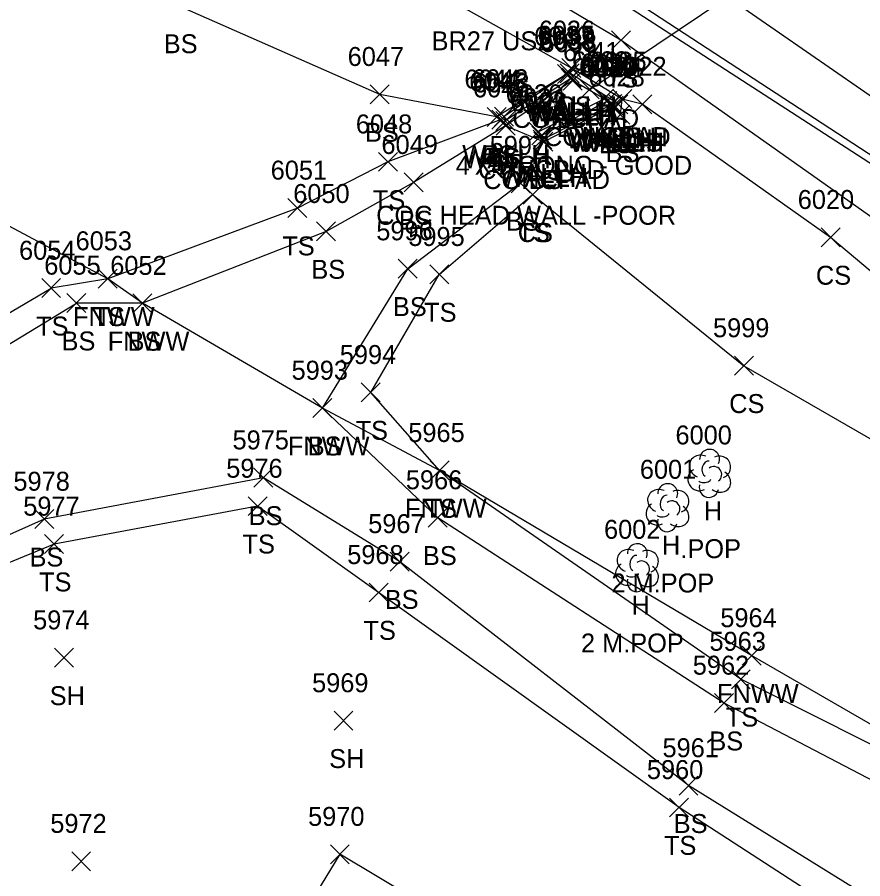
# Model space of a CAD drawing. Extents: x 1505656 to 1508446, y 700805 to 703031.
# Drawn here: x 1507939.5 to 1508028.7, y 700971.4 to 701062.3 of the extents above; entities that cross this region are included whole.
import ezdxf

# ---------------------------------------------------------------- set-up
doc = ezdxf.new("R2010")
doc.units = 0
for name, color, linetype in [('D_A', 7, 'Continuous'), ('D_C', 7, 'Continuous'), ('D_I', 7, 'Continuous'), ('D_TIC', 7, 'Continuous'), ('DDEFAULT', 7, 'Continuous'), ('DHW', 7, 'Continuous'), ('L_A', 7, 'Continuous'), ('L_C', 7, 'Continuous'), ('L_I', 7, 'Continuous'), ('L_TIC', 7, 'Continuous'), ('LELB', 7, 'Continuous'), ('LFNC', 7, 'Continuous'), ('LS', 7, 'Continuous'), ('LTD', 7, 'Continuous'), ('PET', 7, 'Continuous'), ('PSP', 7, 'Continuous'), ('RGR', 7, 'Continuous'), ('S_C', 7, 'Continuous')]:
    doc.layers.add(name, color=color, linetype=linetype)

msp = doc.modelspace()

# ---------------------------------------------------------------- linework, layer by layer
at = {"layer": 'D_TIC'}
for points in [[(1507996.977, 701055.964), (1507998.977, 701057.964)], [(1507998.977, 701055.964), (1507996.977, 701057.964)], [(1507996.509, 701055.32), (1507998.509, 701057.32)], [(1507998.509, 701055.32), (1507996.509, 701057.32)], [(1507996.798, 701055.417), (1507998.798, 701057.417)], [(1507998.798, 701055.417), (1507996.798, 701057.417)], [(1507996.798, 701055.417), (1507998.798, 701057.417)], [(1507998.798, 701055.417), (1507996.798, 701057.417)], [(1507996.903, 701054.871), (1507998.903, 701056.871)], [(1507998.903, 701054.871), (1507996.903, 701056.871)], [(1507996.903, 701054.871), (1507998.903, 701056.871)], [(1507998.903, 701054.871), (1507996.903, 701056.871)], [(1507996.994, 701054.931), (1507998.994, 701056.931)], [(1507998.994, 701054.931), (1507996.994, 701056.931)], [(1507998.909, 701053.699), (1508000.909, 701055.699)], [(1508000.909, 701053.699), (1507998.909, 701055.699)], [(1508000.76, 701052.482), (1508002.76, 701054.482)], [(1508002.76, 701052.482), (1508000.76, 701054.482)], [(1508000.76, 701052.482), (1508002.76, 701054.482)], [(1508002.76, 701052.482), (1508000.76, 701054.482)], [(1508002.35, 701052.683), (1508004.35, 701054.683)], [(1508004.35, 701052.683), (1508002.35, 701054.683)], [(1508001.164, 701052.082), (1508003.164, 701054.082)], [(1508003.164, 701052.082), (1508001.164, 701054.082)], [(1508001.307, 701052.182), (1508003.307, 701054.182)], [(1508003.307, 701052.182), (1508001.307, 701054.182)], [(1508001.936, 701052.135), (1508003.936, 701054.135)], [(1508003.936, 701052.135), (1508001.936, 701054.135)], [(1508001.936, 701052.135), (1508003.936, 701054.135)], [(1508003.936, 701052.135), (1508001.936, 701054.135)], [(1507989.869, 701050.829), (1507991.869, 701052.829)], [(1507991.869, 701050.829), (1507989.869, 701052.829)], [(1507989.996, 701050.384), (1507991.996, 701052.384)], [(1507991.996, 701050.384), (1507989.996, 701052.384)], [(1507989.996, 701050.384), (1507991.996, 701052.384)], [(1507991.996, 701050.384), (1507989.996, 701052.384)], [(1507993.794, 701048.843), (1507995.794, 701050.843)], [(1507995.794, 701048.843), (1507993.794, 701050.843)], [(1507993.93, 701048.421), (1507995.93, 701050.421)], [(1507995.93, 701048.421), (1507993.93, 701050.421)], [(1507993.93, 701048.421), (1507995.93, 701050.421)], [(1507995.93, 701048.421), (1507993.93, 701050.421)]]:
    msp.add_lwpolyline(points, dxfattribs=at)
at = {"layer": 'DDEFAULT'}
msp.add_lwpolyline([(1507999.909, 701054.699), (1508051.552, 701089.432)], dxfattribs=at)
at = {"layer": 'DHW'}
for points in [[(1507997.903, 701055.871), (1507997.994, 701055.931), (1507997.509, 701056.32), (1507990.869, 701051.829), (1507990.996, 701051.384)], [(1508002.936, 701053.135), (1508003.35, 701053.683), (1507997.977, 701056.964), (1507997.798, 701056.417)], [(1508002.936, 701053.135), (1507997.798, 701056.417)], [(1507997.903, 701055.871), (1507990.996, 701051.384)], [(1507994.93, 701049.421), (1507994.794, 701049.843), (1508001.76, 701053.482)], [(1507994.93, 701049.421), (1508002.164, 701053.082), (1508002.307, 701053.182), (1508001.76, 701053.482)]]:
    msp.add_lwpolyline(points, dxfattribs=at)
at = {"layer": 'L_TIC'}
for points in [[(1508002.204, 701058.901), (1508004.204, 701060.901)], [(1508004.204, 701058.901), (1508002.204, 701060.901)], [(1507996.977, 701055.964), (1507998.977, 701057.964)], [(1507998.977, 701055.964), (1507996.977, 701057.964)], [(1507996.509, 701055.32), (1507998.509, 701057.32)], [(1507998.509, 701055.32), (1507996.509, 701057.32)], [(1507997.109, 701054.643), (1507999.109, 701056.643)], [(1507999.109, 701054.643), (1507997.109, 701056.643)], [(1507976.758, 701053.181), (1507978.758, 701055.181)], [(1507978.758, 701053.181), (1507976.758, 701055.181)], [(1508000.438, 701052.724), (1508002.438, 701054.724)], [(1508002.438, 701052.724), (1508000.438, 701054.724)], [(1508002.35, 701052.683), (1508004.35, 701054.683)], [(1508004.35, 701052.683), (1508002.35, 701054.683)], [(1508002.35, 701052.683), (1508004.35, 701054.683)], [(1508004.35, 701052.683), (1508002.35, 701054.683)], [(1508001.45, 701051.976), (1508003.45, 701053.976)], [(1508003.45, 701051.976), (1508001.45, 701053.976)], [(1508004.461, 701052.143), (1508006.461, 701054.143)], [(1508006.461, 701052.143), (1508004.461, 701054.143)], [(1507989.08, 701050.8), (1507991.08, 701052.8)], [(1507991.08, 701050.8), (1507989.08, 701052.8)], [(1507989.08, 701050.8), (1507991.08, 701052.8)], [(1507991.08, 701050.8), (1507989.08, 701052.8)], [(1507989.583, 701050.523), (1507991.583, 701052.523)], [(1507991.583, 701050.523), (1507989.583, 701052.523)], [(1507989.583, 701050.523), (1507991.583, 701052.523)], [(1507991.583, 701050.523), (1507989.583, 701052.523)], [(1508002.154, 701051.031), (1508004.154, 701053.031)], [(1508004.154, 701051.031), (1508002.154, 701053.031)], [(1507990.036, 701049.866), (1507992.036, 701051.866)], [(1507992.036, 701049.866), (1507990.036, 701051.866)], [(1507990.036, 701049.866), (1507992.036, 701051.866)], [(1507992.036, 701049.866), (1507990.036, 701051.866)], [(1507990.036, 701049.866), (1507992.036, 701051.866)], [(1507992.036, 701049.866), (1507990.036, 701051.866)], [(1507993.488, 701049.239), (1507995.488, 701051.239)], [(1507995.488, 701049.239), (1507993.488, 701051.239)], [(1507994.027, 701048.188), (1507996.027, 701050.188)], [(1507996.027, 701048.188), (1507994.027, 701050.188)], [(1507994.027, 701048.188), (1507996.027, 701050.188)], [(1507996.027, 701048.188), (1507994.027, 701050.188)], [(1507994.027, 701048.188), (1507996.027, 701050.188)], [(1507996.027, 701048.188), (1507994.027, 701050.188)], [(1507977.619, 701046.063), (1507979.619, 701048.063)], [(1507979.619, 701046.063), (1507977.619, 701048.063)], [(1507980.33, 701043.89), (1507982.33, 701045.89)], [(1507982.33, 701043.89), (1507980.33, 701045.89)], [(1507991.62, 701043.796), (1507993.62, 701045.796)], [(1507993.62, 701043.796), (1507991.62, 701045.796)], [(1507992.879, 701042.596), (1507994.879, 701044.596)], [(1507994.879, 701042.596), (1507992.879, 701044.596)], [(1507992.879, 701042.596), (1507994.879, 701044.596)], [(1507994.879, 701042.596), (1507992.879, 701044.596)], [(1507968.067, 701041.186), (1507970.067, 701043.186)], [(1507970.067, 701041.186), (1507968.067, 701043.186)], [(1507971.1, 701038.717), (1507973.1, 701040.717)], [(1507973.1, 701038.717), (1507971.1, 701040.717)], [(1508024.335, 701038.088), (1508026.335, 701040.088)], [(1508026.335, 701038.088), (1508024.335, 701040.088)], [(1507979.706, 701034.78), (1507981.706, 701036.78)], [(1507981.706, 701034.78), (1507979.706, 701036.78)], [(1507983.032, 701034.181), (1507985.032, 701036.181)], [(1507985.032, 701034.181), (1507983.032, 701036.181)], [(1507948.048, 701033.725), (1507950.048, 701035.725)], [(1507950.048, 701033.725), (1507948.048, 701035.725)], [(1507948.048, 701033.725), (1507950.048, 701035.725)], [(1507950.048, 701033.725), (1507948.048, 701035.725)], [(1507942.084, 701032.73), (1507944.084, 701034.73)], [(1507944.084, 701032.73), (1507942.084, 701034.73)], [(1507942.084, 701032.73), (1507944.084, 701034.73)], [(1507944.084, 701032.73), (1507942.084, 701034.73)], [(1507944.743, 701031.155), (1507946.743, 701033.155)], [(1507946.743, 701031.155), (1507944.743, 701033.155)], [(1507944.743, 701031.155), (1507946.743, 701033.155)], [(1507946.743, 701031.155), (1507944.743, 701033.155)], [(1507951.708, 701031.13), (1507953.708, 701033.13)], [(1507953.708, 701031.13), (1507951.708, 701033.13)], [(1507951.708, 701031.13), (1507953.708, 701033.13)], [(1507953.708, 701031.13), (1507951.708, 701033.13)], [(1508015.188, 701024.546), (1508017.188, 701026.546)], [(1508017.188, 701024.546), (1508015.188, 701026.546)], [(1507975.8, 701021.721), (1507977.8, 701023.721)], [(1507977.8, 701021.721), (1507975.8, 701023.721)], [(1507970.712, 701020.067), (1507972.712, 701022.067)], [(1507972.712, 701020.067), (1507970.712, 701022.067)], [(1507970.712, 701020.067), (1507972.712, 701022.067)], [(1507972.712, 701020.067), (1507970.712, 701022.067)], [(1507983.076, 701013.491), (1507985.076, 701015.491)], [(1507985.076, 701013.491), (1507983.076, 701015.491)], [(1507983.076, 701013.491), (1507985.076, 701015.491)], [(1507985.076, 701013.491), (1507983.076, 701015.491)], [(1507964.483, 701012.711), (1507966.483, 701014.711)], [(1507966.483, 701012.711), (1507964.483, 701014.711)], [(1507963.873, 701009.719), (1507965.873, 701011.719)], [(1507965.873, 701009.719), (1507963.873, 701011.719)], [(1507941.363, 701008.347), (1507943.363, 701010.347)], [(1507943.363, 701008.347), (1507941.363, 701010.347)], [(1507982.872, 701008.501), (1507984.872, 701010.501)], [(1507984.872, 701008.501), (1507982.872, 701010.501)], [(1507942.397, 701005.717), (1507944.397, 701007.717)], [(1507944.397, 701005.717), (1507942.397, 701007.717)], [(1507978.845, 701003.873), (1507980.845, 701005.873)], [(1507980.845, 701003.873), (1507978.845, 701005.873)], [(1507976.632, 701000.606), (1507978.632, 701002.606)], [(1507978.632, 701000.606), (1507976.632, 701002.606)], [(1507943.444, 700993.715), (1507945.444, 700995.715)], [(1507945.444, 700993.715), (1507943.444, 700995.715)], [(1508015.997, 700993.941), (1508017.997, 700995.941)], [(1508017.997, 700993.941), (1508015.997, 700995.941)], [(1508014.856, 700991.453), (1508016.856, 700993.453)], [(1508016.856, 700991.453), (1508014.856, 700993.453)], [(1508013.094, 700988.933), (1508015.094, 700990.933)], [(1508015.094, 700988.933), (1508013.094, 700990.933)], [(1507972.933, 700987.076), (1507974.933, 700989.076)], [(1507974.933, 700987.076), (1507972.933, 700989.076)], [(1508009.333, 700980.218), (1508011.333, 700982.218)], [(1508011.333, 700980.218), (1508009.333, 700982.218)], [(1508008.338, 700977.912), (1508010.338, 700979.912)], [(1508010.338, 700977.912), (1508008.338, 700979.912)], [(1507972.544, 700972.971), (1507974.544, 700974.971)], [(1507974.544, 700972.971), (1507972.544, 700974.971)], [(1507945.252, 700972.23), (1507947.252, 700974.23)], [(1507947.252, 700972.23), (1507945.252, 700974.23)]]:
    msp.add_lwpolyline(points, dxfattribs=at)
at = {"layer": 'LELB'}
for points in [[(1508100.786, 700972.778), (1508095.615, 700996.104), (1508082.615, 701007.85), (1508060.629, 701020.935), (1508032.419, 701039.246), (1508003.204, 701059.901), (1507970.466, 701079.342), (1507941.905, 701093.375), (1507927.935, 701102.002), (1507915.923, 701111.361), (1507875.584, 701137.028), (1507829.012, 701163.039), (1507794.599, 701182.765), (1507754.649, 701206.202), (1507704.843, 701226.698), (1507657.304, 701230.321)], [(1507997.977, 701056.964), (1507968.039, 701073.749), (1507937.436, 701088.765), (1507914.791, 701103.091), (1507871.258, 701130.962), (1507824.49, 701156.011), (1507790.675, 701175.219), (1507748.397, 701197.077), (1507700.254, 701213.88), (1507652.743, 701217.668)], [(1507990.08, 701051.8), (1507977.758, 701054.181), (1507956.528, 701063.526), (1507929.844, 701079.42), (1507907.294, 701095.952), (1507865.381, 701122.659), (1507817.876, 701146.144), (1507784.955, 701165.388), (1507741.705, 701184.625), (1507693.866, 701200.188), (1507649.464, 701209.484)], [(1507997.509, 701056.32), (1507990.08, 701051.8), (1507990.583, 701051.523), (1507991.036, 701050.866), (1507981.33, 701044.89), (1507972.1, 701039.717), (1507952.708, 701032.13), (1507945.743, 701032.155)], [(1508060.205, 700947.458), (1508062.103, 700950.021), (1508059.765, 700962.406), (1508054.641, 700968.733), (1508014.094, 700989.933), (1507983.872, 701009.501), (1507971.712, 701021.067), (1507980.706, 701035.78), (1507992.62, 701044.796), (1507995.027, 701049.188), (1508002.45, 701052.976), (1508003.154, 701052.031), (1508003.35, 701053.683)], [(1508072.722, 700947.741), (1508086.671, 700968.579), (1508084.844, 700991.942), (1508077.014, 701000.143), (1508057.665, 701011.868), (1508025.335, 701039.088), (1508005.461, 701053.143), (1508003.35, 701053.683)], [(1507990.583, 701051.523), (1507978.619, 701047.063), (1507969.067, 701042.186), (1507949.048, 701034.725), (1507943.084, 701033.73)], [(1508069.927, 700944.432), (1508067.728, 700950.528), (1508062.487, 700963.541), (1508057.062, 700971.804), (1508015.856, 700992.453), (1507984.076, 701014.491), (1507976.8, 701022.721), (1507984.032, 701035.181), (1507993.879, 701043.596)], [(1507993.879, 701043.596), (1508016.188, 701025.546), (1508053.883, 701003.774)], [(1507897.475, 700998.742), (1507898.952, 701008.312), (1507911.478, 701013.654), (1507932.664, 701027.614), (1507943.084, 701033.73)], [(1508060.205, 700947.458), (1508045.69, 700959.306), (1508010.333, 700981.218), (1507979.845, 701004.873), (1507965.483, 701013.711), (1507942.363, 701009.347), (1507925.135, 701001.679), (1507904.716, 700992.574), (1507901.555, 701002.627), (1507912.731, 701012.277), (1507934.044, 701025.028), (1507945.743, 701032.155)], [(1508063.952, 700939.403), (1508060.503, 700943.02), (1508043.474, 700956.797), (1508009.338, 700978.912), (1507977.632, 701001.606), (1507964.873, 701010.719), (1507943.397, 701006.717), (1507926.084, 700999.603), (1507905.358, 700989.362)]]:
    msp.add_lwpolyline(points, dxfattribs=at)
at = {"layer": 'LFNC'}
for points in [[(1508077.014, 701000.143), (1508072.36, 700993.796), (1508057.062, 700971.804), (1508016.997, 700994.941), (1507984.076, 701014.491), (1507971.712, 701021.067), (1507952.708, 701032.13), (1507949.048, 701034.725), (1507915.562, 701052.593), (1507888.02, 701068.043), (1507842.117, 701093.909), (1507801.906, 701116.824), (1507765.689, 701137.791), (1507721.579, 701162.071), (1507708.464, 701169.264)], [(1507996.464, 700948.736), (1508001.119, 700957.477), (1507973.544, 700973.971), (1507967.253, 700963.643)]]:
    msp.add_lwpolyline(points, dxfattribs=at)
at = {"layer": 'LS'}
for points in [[(1507995.027, 701049.188), (1507994.488, 701050.239), (1508001.438, 701053.724), (1507998.109, 701055.643), (1507991.036, 701050.866)], [(1507995.027, 701049.188), (1507991.036, 701050.866)]]:
    msp.add_lwpolyline(points, dxfattribs=at)
at = {"layer": 'LTD'}
for p, q in [((1508012.512, 701014.233), (1508012.512, 701014.233)), ((1508012.512, 701014.233), (1508012.512, 701014.233)), ((1508008.1, 701010.609), (1508008.1, 701010.609)), ((1508008.1, 701010.609), (1508008.1, 701010.609)), ((1508004.887, 701004.271), (1508004.887, 701004.271)), ((1508004.887, 701004.271), (1508004.887, 701004.271))]:
    msp.add_line(p, q, dxfattribs=at)
for centre in [(1508012.559, 701015.667), (1508008.147, 701012.043), (1508004.934, 701005.705)]:
    msp.add_arc(centre, 1.047, 335.52715, 180.95627, dxfattribs=at)
for centre, major_axis, ratio, start_param, end_param in [((1508011.72, 701014.899), (1.21, -0.512), 0.895232, 1.570796, 4.712389), ((1508013.554, 701014.816), (-1.141, -0.483), 0.949671, 1.570796, 4.712389), ((1508012.304, 701014.691), (-0.208, -0.792), 0.645439, 3.141593, 6.283185), ((1508011.429, 701013.524), (0.584, -1.042), 0.959034, 3.141593, 6.283185), ((1508013.012, 701014.066), (-0.5, 0.667), 0.989748, 3.141593, 6.283185), ((1508013.512, 701013.4), (-1.09, 0.792), 0.841452, 1.570796, 4.712389), ((1508012.054, 701013.483), (-0.625, -0.083), 0.423636, 0, 3.141593), ((1508007.308, 701011.276), (1.21, -0.512), 0.895232, 1.570796, 4.712389), ((1508009.141, 701011.193), (-1.141, -0.483), 0.949671, 1.570796, 4.712389), ((1508012.512, 701012.733), (0.265, 1.061), 0.942809, 1.570796, 4.712389), ((1508007.891, 701011.068), (-0.208, -0.792), 0.645439, 3.141593, 6.283185), ((1508007.017, 701009.901), (0.584, -1.042), 0.959034, 3.141593, 6.283185), ((1508008.6, 701010.443), (-0.5, 0.667), 0.989748, 3.141593, 6.283185), ((1508009.1, 701009.776), (-1.09, 0.792), 0.841452, 1.570796, 4.712389), ((1508007.642, 701009.859), (-0.625, -0.083), 0.423636, 0, 3.141593), ((1508008.1, 701009.109), (0.265, 1.061), 0.942809, 1.570796, 4.712389), ((1508004.095, 701004.938), (1.21, -0.512), 0.895232, 1.570796, 4.712389), ((1508005.929, 701004.855), (-1.141, -0.483), 0.949671, 1.570796, 4.712389), ((1508004.679, 701004.729), (-0.208, -0.792), 0.645439, 3.141593, 6.283185), ((1508003.804, 701003.563), (0.584, -1.042), 0.959034, 3.141593, 6.283185), ((1508005.387, 701004.105), (-0.5, 0.667), 0.989748, 3.141593, 6.283185), ((1508005.887, 701003.438), (-1.09, 0.792), 0.841452, 1.570796, 4.712389), ((1508004.429, 701003.521), (-0.625, -0.083), 0.423636, 0, 3.141593), ((1508004.888, 701002.771), (0.265, 1.061), 0.942809, 1.570796, 4.712389)]:
    msp.add_ellipse(centre, major_axis=major_axis, ratio=ratio, start_param=start_param, end_param=end_param, dxfattribs=at)
at = {"layer": 'PET'}
msp.add_lwpolyline([(1508325.469, 700853.929), (1508286.341, 700880.084), (1508228.39, 700919.425), (1508193.529, 700942.688), (1508162.03, 700964.202), (1508126.361, 700988.762), (1508069.255, 701027.686), (1508039.882, 701046.838), (1507982.914, 701086.278), (1507949.883, 701109.29), (1507927.437, 701124.576), (1507885.021, 701153.862), (1507843.799, 701182.008), (1507811.491, 701204.798), (1507770.513, 701232.431), (1507732.443, 701258.918), (1507681.2, 701293.35)], dxfattribs=at)
at = {"layer": 'PSP'}
msp.add_lwpolyline([(1508322.106, 700849.227), (1508283.293, 700875.615), (1508225.231, 700915.4), (1508190.181, 700938.927), (1508158.852, 700960.019), (1508133.584, 700977.427), (1508108.679, 700994.35), (1508066.548, 701022.65), (1508035.749, 701043.706), (1507979.024, 701080.757), (1507948.088, 701102.185), (1507924.338, 701119.432), (1507882.156, 701148.697), (1507840.095, 701177.09), (1507807.521, 701199.386), (1507768.584, 701225.936), (1507728.955, 701254.657), (1507678.676, 701288.489)], dxfattribs=at)
at = {"layer": 'RGR'}
msp.add_lwpolyline([(1508109.446, 700987.322), (1508102.113, 700996.595), (1508091.322, 701005.015), (1508065.942, 701022.1), (1508035.148, 701043.253), (1507978.327, 701080.035), (1507945.269, 701098.733), (1507932.571, 701103.98)], dxfattribs=at)

# ---------------------------------------------------------------- texts
at = {"layer": 'D_A'}
for s, p in [('WALLH', (1507993.389, 701051.417)), ('WALLH', (1507993.389, 701051.417)), ('WALLH', (1507993.567, 701051.964)), ('WALLH', (1507993.1, 701051.32)), ('WALLH', (1507993.494, 701050.871)), ('WALLH', (1507993.494, 701050.871)), ('WALLH', (1507993.585, 701050.931)), ('BOXC', (1507996.405, 701049.699)), ('WALLH', (1507997.351, 701048.482)), ('WALLH', (1507997.351, 701048.482)), ('WALLH', (1507997.754, 701048.082)), ('WALLH', (1507997.898, 701048.182)), ('WALLH', (1507998.526, 701048.135)), ('WALLH', (1507998.526, 701048.135)), ('WALLH', (1507998.94, 701048.683)), ('WALLH', (1507986.459, 701046.829)), ('WALLH', (1507986.586, 701046.384)), ('WALLH', (1507986.586, 701046.384)), ('WALLH', (1507990.384, 701044.843)), ('WALLH', (1507990.52, 701044.421)), ('WALLH', (1507990.52, 701044.421))]:
    msp.add_text(s, height=2, dxfattribs=at).set_placement(p)
at = {"layer": 'D_C'}
for s, p in [("4'X4' CONC - GOOD", (1507985.775, 701045.699)), ('COC HEAD WALL -POOR', (1507977.379, 701040.421)), ('COC HEAD WALL -POOR', (1507977.379, 701040.421))]:
    msp.add_text(s, height=2, dxfattribs=at).set_placement(p)
at = {"layer": 'D_I'}
for s, p in [('6036', (1507994.536, 701059.964)), ('6040', (1507994.037, 701059.32)), ('6037', (1507994.412, 701059.417)), ('6037', (1507994.412, 701059.417)), ('6038', (1507994.518, 701058.871)), ('6038', (1507994.518, 701058.871)), ('6039', (1507994.6, 701058.931)), ('6041', (1507997.09, 701057.699)), ('6029', (1507998.77, 701056.082)), ('6030', (1507998.835, 701056.182)), ('6031', (1507998.941, 701056.482)), ('6031', (1507998.941, 701056.482)), ('6034', (1507999.55, 701056.135)), ('6034', (1507999.55, 701056.135)), ('6035', (1507999.964, 701056.683)), ('6042', (1507987.483, 701054.829)), ('6043', (1507987.61, 701054.384)), ('6043', (1507987.61, 701054.384)), ('6024', (1507991.408, 701052.843)), ('6023', (1507991.544, 701052.421)), ('6023', (1507991.544, 701052.421))]:
    msp.add_text(s, height=2, dxfattribs=at).set_placement(p)
at = {"layer": 'L_A'}
for s, p in [('BS', (1507954.968, 701058.526)), ('TS', (1508001.613, 701054.901)), ('CS', (1507996.418, 701051.964)), ('CONCPAD', (1507991.754, 701050.643)), ('BS', (1507995.95, 701051.32)), ('BS', (1507976.199, 701049.181)), ('CONCPAD', (1507995.084, 701048.724)), ('CS', (1508001.791, 701048.683)), ('BS', (1508001.791, 701048.683)), ('BS', (1508000.891, 701047.976)), ('CS', (1508003.901, 701048.143)), ('BS', (1508001.595, 701047.031)), ('BS', (1507988.521, 701046.8)), ('BS', (1507988.521, 701046.8)), ('TS', (1507988.992, 701046.523)), ('BS', (1507989.023, 701046.523)), ('CONCPAD', (1507984.682, 701045.866)), ('CONCPAD', (1507984.682, 701045.866)), ('CONCPAD', (1507988.134, 701045.239)), ('BS', (1507989.477, 701045.866)), ('CONCPAD', (1507988.673, 701044.188)), ('CONCPAD', (1507988.673, 701044.188)), ('BS', (1507993.468, 701044.188)), ('TS', (1507977.029, 701042.063)), ('BS', (1507979.771, 701039.89)), ('BS', (1507991.061, 701039.796)), ('TS', (1507992.288, 701038.596)), ('CS', (1507992.32, 701038.596)), ('TS', (1507967.476, 701037.186)), ('BS', (1507970.541, 701034.717)), ('CS', (1508023.776, 701034.088)), ('BS', (1507979.147, 701030.78)), ('FNWW', (1507945.394, 701029.725)), ('TS', (1507947.457, 701029.725)), ('TS', (1507982.442, 701030.181)), ('TS', (1507941.494, 701028.73)), ('TS', (1507941.494, 701028.73)), ('BS', (1507944.184, 701027.155)), ('BS', (1507944.184, 701027.155)), ('FNWW', (1507949.054, 701027.13)), ('BS', (1507951.149, 701027.13)), ('CS', (1508014.629, 701020.546)), ('TS', (1507975.21, 701017.721)), ('FNWW', (1507968.059, 701016.067)), ('BS', (1507970.153, 701016.067)), ('BS', (1507963.924, 701008.711)), ('FNWW', (1507980.423, 701009.491)), ('TS', (1507982.486, 701009.491)), ('H', (1508011.945, 701009.233)), ('TS', (1507963.283, 701005.719)), ('H', (1508007.533, 701005.609)), ('BS', (1507940.804, 701004.347)), ('BS', (1507982.313, 701004.501)), ('TS', (1507941.807, 701001.717)), ('BS', (1507978.286, 700999.873)), ('H', (1508004.32, 700999.271)), ('TS', (1507976.041, 700996.606)), ('SH', (1507942.932, 700989.715)), ('FNWW', (1508013.344, 700989.941)), ('TS', (1508014.265, 700987.453)), ('BS', (1508012.535, 700984.933)), ('SH', (1507972.421, 700983.076)), ('BS', (1508008.773, 700976.218)), ('TS', (1508007.747, 700973.912))]:
    msp.add_text(s, height=2, dxfattribs=at).set_placement(p)
at = {"layer": 'L_C'}
for s, p in [('.POP', (1508009.481, 701005.233)), ('2 M.POP', (1508002.202, 701001.609)), ('2 M.POP', (1507998.99, 700995.271))]:
    msp.add_text(s, height=2, dxfattribs=at).set_placement(p)
at = {"layer": 'L_I'}
for s, p in [('6036', (1507994.536, 701059.964)), ('6040', (1507994.037, 701059.32)), ('6033', (1507994.723, 701058.643)), ('6047', (1507974.372, 701057.181)), ('6032', (1507998.053, 701056.724)), ('6027', (1507999.064, 701055.976)), ('6035', (1507999.964, 701056.683)), ('6035', (1507999.964, 701056.683)), ('6022', (1508002.075, 701056.143)), ('6028', (1507999.768, 701055.031)), ('6044', (1507986.694, 701054.8)), ('6044', (1507986.694, 701054.8)), ('6045', (1507987.197, 701054.523)), ('6045', (1507987.197, 701054.523)), ('6046', (1507987.595, 701053.866)), ('6046', (1507987.595, 701053.866)), ('6046', (1507987.595, 701053.866)), ('6026', (1507991.047, 701053.239)), ('6025', (1507991.641, 701052.188)), ('6025', (1507991.641, 701052.188)), ('6025', (1507991.641, 701052.188)), ('6048', (1507975.233, 701050.063)), ('6049', (1507977.936, 701047.89)), ('5997', (1507989.36, 701047.796)), ('5998', (1507990.619, 701046.596)), ('5998', (1507990.619, 701046.596)), ('6051', (1507966.248, 701045.186)), ('6050', (1507968.627, 701042.717)), ('6020', (1508021.863, 701042.088)), ('5996', (1507977.391, 701038.78)), ('5995', (1507980.772, 701038.181)), ('6053', (1507945.662, 701037.725)), ('6053', (1507945.662, 701037.725)), ('6054', (1507939.698, 701036.73)), ('6054', (1507939.698, 701036.73)), ('6055', (1507942.357, 701035.155)), ('6055', (1507942.357, 701035.155)), ('6052', (1507949.322, 701035.13)), ('6052', (1507949.322, 701035.13)), ('5999', (1508012.92, 701028.546)), ('5994', (1507973.541, 701025.721)), ('5993', (1507968.453, 701024.067)), ('5993', (1507968.453, 701024.067)), ('5965', (1507980.769, 701017.491)), ('5965', (1507980.769, 701017.491)), ('6000', (1508008.961, 701017.233)), ('5975', (1507962.223, 701016.711)), ('5976', (1507961.558, 701013.719)), ('6001', (1508005.202, 701013.609)), ('5978', (1507939.104, 701012.347)), ('5966', (1507980.51, 701012.501)), ('5977', (1507940.138, 701009.717)), ('5967', (1507976.538, 701007.873)), ('6002', (1508001.423, 701007.271)), ('5968', (1507974.325, 701004.606)), ('5964', (1508013.69, 700997.941)), ('5974', (1507941.184, 700997.715)), ('5963', (1508012.549, 700995.453)), ('5962', (1508010.787, 700992.933)), ('5969', (1507970.618, 700991.076)), ('5961', (1508007.592, 700984.218)), ('5960', (1508005.944, 700981.912)), ('5970', (1507970.197, 700976.971)), ('5972', (1507942.992, 700976.23))]:
    msp.add_text(s, height=2, dxfattribs=at).set_placement(p)
at = {"layer": 'S_C'}
msp.add_text('BR27 US2', height=2, dxfattribs=at).set_placement((1507983.229, 701058.834))

doc.saveas('drawing.dxf')
